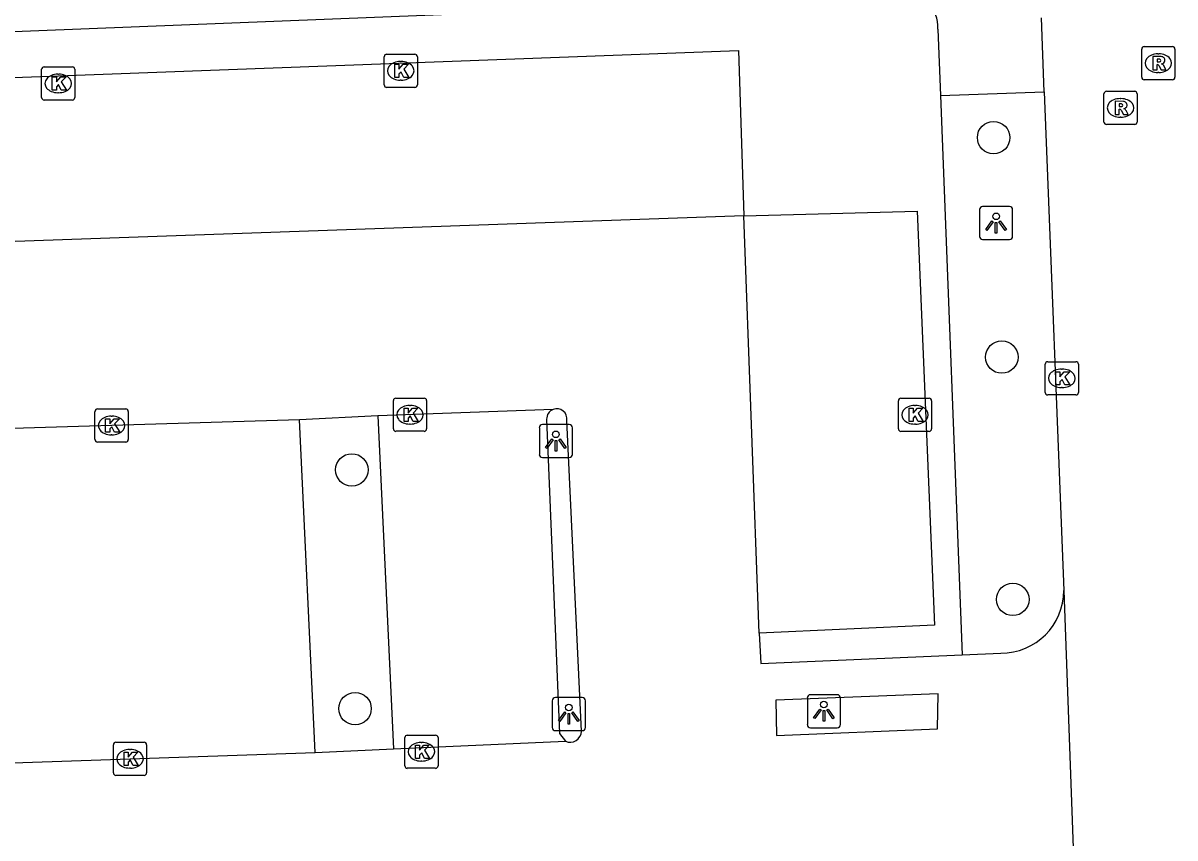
# Model space of a CAD drawing. Extents: x 160557 to 161245, y 385330 to 386505.
# Drawn here: x 160668.11 to 160702.82, y 386300.74 to 386325.32 of the extents above; entities that cross this region are included whole.
import ezdxf

# ---------------------------------------------------------------- set-up
doc = ezdxf.new("R2010")
doc.units = 0
for name, color, linetype in [('IMGEO_Boom', 7, 'Continuous'), ('IMGEO_Groenvoorziening', 7, 'Continuous'), ('IMGEO_Kolk', 7, 'Continuous'), ('IMGEO_Lichtpunt', 7, 'Continuous'), ('IMGEO_Parkeervlak_open', 7, 'Continuous'), ('IMGEO_Rijbaan_lokaal_open', 7, 'Continuous'), ('IMGEO_Rioolput', 7, 'Continuous'), ('IMGEO_Voetpad_open', 7, 'Continuous')]:
    doc.layers.add(name, color=color, linetype=linetype)

msp = doc.modelspace()

# ---------------------------------------------------------------- linework, layer by layer
at = {"layer": 'IMGEO_Boom'}
for centre in [(160697.354, 386321.861), (160697.602, 386315.242), (160678.014, 386311.84), (160697.933, 386307.934), (160678.113, 386304.641)]:
    msp.add_circle(centre, 0.489, dxfattribs=at)
at = {"layer": 'IMGEO_Groenvoorziening'}
msp.add_lwpolyline([(160650.409, 386325.628), (160650.618, 386324.382), (160695.129, 386326.155)], dxfattribs=at)
at = {"layer": 'IMGEO_Kolk'}
for p, q in [((160678.989, 386323.449), (160678.989, 386324.301)), ((160679.064, 386324.375), (160679.916, 386324.375)), ((160679.477, 386324.155), (160679.502, 386324.155)), ((160679.99, 386324.301), (160679.99, 386323.449)), ((160668.667, 386323.069), (160668.667, 386323.921)), ((160668.742, 386323.995), (160669.594, 386323.995)), ((160669.668, 386323.921), (160669.668, 386323.069)), ((160669.155, 386323.775), (160669.18, 386323.775)), ((160679.5, 386323.595), (160679.475, 386323.595)), ((160669.178, 386323.215), (160669.153, 386323.215)), ((160679.916, 386323.375), (160679.064, 386323.375)), ((160669.594, 386322.995), (160668.742, 386322.995)), ((160698.911, 386314.176), (160698.911, 386315.028)), ((160698.986, 386315.102), (160699.838, 386315.102)), ((160699.399, 386314.882), (160699.424, 386314.882)), ((160699.912, 386315.028), (160699.912, 386314.176)), ((160699.838, 386314.102), (160698.986, 386314.102)), ((160699.422, 386314.322), (160699.397, 386314.322)), ((160679.267, 386313.078), (160679.267, 386313.93)), ((160679.342, 386314.004), (160680.194, 386314.004)), ((160679.755, 386313.784), (160679.78, 386313.784)), ((160680.268, 386313.93), (160680.268, 386313.078)), ((160694.486, 386313.076), (160694.486, 386313.928)), ((160694.561, 386314.002), (160695.413, 386314.002)), ((160694.974, 386313.782), (160694.999, 386313.782)), ((160695.487, 386313.928), (160695.487, 386313.076)), ((160670.275, 386312.753), (160670.275, 386313.605)), ((160670.35, 386313.679), (160671.202, 386313.679)), ((160670.763, 386313.459), (160670.788, 386313.459)), ((160671.276, 386313.605), (160671.276, 386312.753)), ((160679.778, 386313.224), (160679.753, 386313.224)), ((160694.997, 386313.222), (160694.972, 386313.222)), ((160670.786, 386312.899), (160670.761, 386312.899)), ((160680.194, 386313.004), (160679.342, 386313.004)), ((160695.413, 386313.002), (160694.561, 386313.002)), ((160671.202, 386312.679), (160670.35, 386312.679)), ((160679.612, 386302.915), (160679.612, 386303.767)), ((160679.687, 386303.841), (160680.539, 386303.841)), ((160680.613, 386303.767), (160680.613, 386302.915)), ((160670.83, 386302.702), (160670.83, 386303.554)), ((160670.905, 386303.628), (160671.757, 386303.628)), ((160671.318, 386303.408), (160671.343, 386303.408)), ((160671.831, 386303.554), (160671.831, 386302.702)), ((160680.1, 386303.621), (160680.125, 386303.621)), ((160680.123, 386303.061), (160680.098, 386303.061)), ((160671.757, 386302.628), (160670.905, 386302.628)), ((160671.341, 386302.848), (160671.316, 386302.848)), ((160680.539, 386302.841), (160679.687, 386302.841))]:
    msp.add_line(p, q, dxfattribs=at)
for points in [[(160678.989, 386323.449), (160678.989, 386324.301)], [(160679.064, 386324.375), (160679.916, 386324.375)], [(160679.99, 386324.301), (160679.99, 386323.449)], [(160668.667, 386323.069), (160668.667, 386323.921)], [(160668.742, 386323.995), (160669.594, 386323.995)], [(160669.668, 386323.921), (160669.668, 386323.069)], [(160679.31, 386324.075), (160679.433, 386324.075), (160679.433, 386323.924), (160679.563, 386324.075), (160679.727, 386324.075), (160679.581, 386323.924), (160679.734, 386323.675), (160679.582, 386323.675), (160679.497, 386323.839), (160679.433, 386323.772), (160679.433, 386323.675), (160679.31, 386323.675), (160679.31, 386324.075)], [(160668.988, 386323.695), (160669.111, 386323.695), (160669.111, 386323.544), (160669.241, 386323.695), (160669.405, 386323.695), (160669.259, 386323.544), (160669.412, 386323.295), (160669.26, 386323.295), (160669.175, 386323.459), (160669.111, 386323.392), (160669.111, 386323.295), (160668.988, 386323.295), (160668.988, 386323.695)], [(160679.916, 386323.375), (160679.064, 386323.375)], [(160669.594, 386322.995), (160668.742, 386322.995)], [(160698.911, 386314.176), (160698.911, 386315.028)], [(160698.986, 386315.102), (160699.838, 386315.102)], [(160699.232, 386314.802), (160699.355, 386314.802), (160699.355, 386314.651), (160699.485, 386314.802), (160699.649, 386314.802), (160699.503, 386314.651), (160699.656, 386314.402), (160699.504, 386314.402), (160699.419, 386314.566), (160699.355, 386314.499), (160699.355, 386314.402), (160699.232, 386314.402), (160699.232, 386314.802)], [(160699.912, 386315.028), (160699.912, 386314.176)], [(160699.838, 386314.102), (160698.986, 386314.102)], [(160679.267, 386313.078), (160679.267, 386313.93)], [(160679.342, 386314.004), (160680.194, 386314.004)], [(160680.268, 386313.93), (160680.268, 386313.078)], [(160694.486, 386313.076), (160694.486, 386313.928)], [(160694.561, 386314.002), (160695.413, 386314.002)], [(160695.487, 386313.928), (160695.487, 386313.076)], [(160670.275, 386312.753), (160670.275, 386313.605)], [(160670.35, 386313.679), (160671.202, 386313.679)], [(160670.596, 386313.379), (160670.719, 386313.379), (160670.719, 386313.228), (160670.849, 386313.379), (160671.013, 386313.379), (160670.867, 386313.228), (160671.02, 386312.979), (160670.868, 386312.979), (160670.783, 386313.143), (160670.719, 386313.076), (160670.719, 386312.979), (160670.596, 386312.979), (160670.596, 386313.379)], [(160671.276, 386313.605), (160671.276, 386312.753)], [(160679.588, 386313.704), (160679.711, 386313.704), (160679.711, 386313.553), (160679.841, 386313.704), (160680.005, 386313.704), (160679.859, 386313.553), (160680.012, 386313.304), (160679.86, 386313.304), (160679.775, 386313.468), (160679.711, 386313.401), (160679.711, 386313.304), (160679.588, 386313.304), (160679.588, 386313.704)], [(160694.807, 386313.702), (160694.93, 386313.702), (160694.93, 386313.551), (160695.06, 386313.702), (160695.224, 386313.702), (160695.078, 386313.551), (160695.231, 386313.302), (160695.079, 386313.302), (160694.994, 386313.466), (160694.93, 386313.399), (160694.93, 386313.302), (160694.807, 386313.302), (160694.807, 386313.702)], [(160680.194, 386313.004), (160679.342, 386313.004)], [(160695.413, 386313.002), (160694.561, 386313.002)], [(160671.202, 386312.679), (160670.35, 386312.679)], [(160679.612, 386302.915), (160679.612, 386303.767)], [(160679.687, 386303.841), (160680.539, 386303.841)], [(160680.613, 386303.767), (160680.613, 386302.915)], [(160670.83, 386302.702), (160670.83, 386303.554)], [(160670.905, 386303.628), (160671.757, 386303.628)], [(160671.151, 386303.328), (160671.274, 386303.328), (160671.274, 386303.177), (160671.404, 386303.328), (160671.568, 386303.328), (160671.422, 386303.177), (160671.575, 386302.928), (160671.423, 386302.928), (160671.338, 386303.092), (160671.274, 386303.025), (160671.274, 386302.928), (160671.151, 386302.928), (160671.151, 386303.328)], [(160671.831, 386303.554), (160671.831, 386302.702)], [(160679.933, 386303.541), (160680.056, 386303.541), (160680.056, 386303.39), (160680.186, 386303.541), (160680.35, 386303.541), (160680.204, 386303.39), (160680.357, 386303.141), (160680.205, 386303.141), (160680.12, 386303.305), (160680.056, 386303.238), (160680.056, 386303.141), (160679.933, 386303.141), (160679.933, 386303.541)], [(160671.757, 386302.628), (160670.905, 386302.628)], [(160680.539, 386302.841), (160679.687, 386302.841)]]:
    msp.add_lwpolyline(points, dxfattribs=at)
for centre, start, end in [((160679.066, 386324.299), 91.552, 178.448), ((160679.066, 386324.299), 91.552, 178.448), ((160679.914, 386324.299), 1.552, 88.448), ((160679.914, 386324.299), 1.552, 88.448), ((160668.744, 386323.919), 91.552, 178.448), ((160668.744, 386323.919), 91.552, 178.448), ((160669.592, 386323.919), 1.552, 88.448), ((160669.592, 386323.919), 1.552, 88.448), ((160679.066, 386323.451), 181.552, 268.448), ((160679.066, 386323.451), 181.552, 268.448), ((160679.914, 386323.451), 271.552, 358.448), ((160679.914, 386323.451), 271.552, 358.448), ((160668.744, 386323.071), 181.552, 268.448), ((160668.744, 386323.071), 181.552, 268.448), ((160669.592, 386323.071), 271.552, 358.448), ((160669.592, 386323.071), 271.552, 358.448), ((160698.988, 386315.026), 91.552, 178.448), ((160698.988, 386315.026), 91.552, 178.448), ((160699.836, 386315.026), 1.552, 88.448), ((160699.836, 386315.026), 1.552, 88.448), ((160698.988, 386314.178), 181.552, 268.448), ((160698.988, 386314.178), 181.552, 268.448), ((160699.836, 386314.178), 271.552, 358.448), ((160699.836, 386314.178), 271.552, 358.448), ((160679.344, 386313.928), 91.552, 178.448), ((160679.344, 386313.928), 91.552, 178.448), ((160680.192, 386313.928), 1.552, 88.448), ((160680.192, 386313.928), 1.552, 88.448), ((160694.563, 386313.926), 91.552, 178.448), ((160694.563, 386313.926), 91.552, 178.448), ((160695.411, 386313.926), 1.552, 88.448), ((160695.411, 386313.926), 1.552, 88.448), ((160670.352, 386313.603), 91.552, 178.448), ((160670.352, 386313.603), 91.552, 178.448), ((160671.2, 386313.603), 1.552, 88.448), ((160671.2, 386313.603), 1.552, 88.448), ((160679.344, 386313.08), 181.552, 268.448), ((160679.344, 386313.08), 181.552, 268.448), ((160680.192, 386313.08), 271.552, 358.448), ((160680.192, 386313.08), 271.552, 358.448), ((160694.563, 386313.078), 181.552, 268.448), ((160694.563, 386313.078), 181.552, 268.448), ((160695.411, 386313.078), 271.552, 358.448), ((160695.411, 386313.078), 271.552, 358.448), ((160670.352, 386312.755), 181.552, 268.448), ((160670.352, 386312.755), 181.552, 268.448), ((160671.2, 386312.755), 271.552, 358.448), ((160671.2, 386312.755), 271.552, 358.448), ((160679.689, 386303.765), 91.552, 178.448), ((160679.689, 386303.765), 91.552, 178.448), ((160680.537, 386303.765), 1.552, 88.448), ((160680.537, 386303.765), 1.552, 88.448), ((160670.907, 386303.552), 91.552, 178.448), ((160670.907, 386303.552), 91.552, 178.448), ((160671.755, 386303.552), 1.552, 88.448), ((160671.755, 386303.552), 1.552, 88.448), ((160670.907, 386302.704), 181.552, 268.448), ((160670.907, 386302.704), 181.552, 268.448), ((160671.755, 386302.704), 271.552, 358.448), ((160671.755, 386302.704), 271.552, 358.448), ((160679.689, 386302.917), 181.552, 268.448), ((160679.689, 386302.917), 181.552, 268.448), ((160680.537, 386302.917), 271.552, 358.448), ((160680.537, 386302.917), 271.552, 358.448)]:
    msp.add_arc(centre, 0.0765, start, end, dxfattribs=at)
for centre, major_axis, ratio, start_param, end_param in [((160679.476, 386323.875), (-0.387, 0.002), 0.722429, 4.712389, 7.853982), ((160679.501, 386323.875), (-0.39, 0.002), 0.717154, 1.570796, 4.712389), ((160669.154, 386323.495), (-0.387, 0.002), 0.722429, 4.712389, 7.853982), ((160669.179, 386323.495), (-0.39, 0.002), 0.717154, 1.570796, 4.712389), ((160699.398, 386314.602), (-0.387, 0.002), 0.722429, 4.712389, 7.853982), ((160699.423, 386314.602), (-0.39, 0.002), 0.717154, 1.570796, 4.712389), ((160679.754, 386313.504), (-0.387, 0.002), 0.722429, 4.712389, 7.853982), ((160679.779, 386313.504), (-0.39, 0.002), 0.717154, 1.570796, 4.712389), ((160694.973, 386313.502), (-0.387, 0.002), 0.722429, 4.712389, 7.853982), ((160694.998, 386313.502), (-0.39, 0.002), 0.717154, 1.570796, 4.712389), ((160670.762, 386313.179), (-0.387, 0.002), 0.722429, 4.712389, 7.853982), ((160670.787, 386313.179), (-0.39, 0.002), 0.717154, 1.570796, 4.712389), ((160671.317, 386303.128), (-0.387, 0.002), 0.722429, 4.712389, 7.853982), ((160671.342, 386303.128), (-0.39, 0.002), 0.717154, 1.570796, 4.712389), ((160680.099, 386303.341), (-0.387, 0.002), 0.722429, 4.712389, 7.853982), ((160680.124, 386303.341), (-0.39, 0.002), 0.717154, 1.570796, 4.712389)]:
    msp.add_ellipse(centre, major_axis=major_axis, ratio=ratio, start_param=start_param, end_param=end_param, dxfattribs=at)
at = {"layer": 'IMGEO_Lichtpunt'}
for p, q in [((160696.931, 386319.69), (160696.931, 386318.883)), ((160696.931, 386319.69), (160696.931, 386318.883)), ((160697.833, 386319.785), (160697.025, 386319.785)), ((160697.833, 386319.785), (160697.025, 386319.785)), ((160697.927, 386318.883), (160697.927, 386319.69)), ((160697.927, 386318.883), (160697.927, 386319.69)), ((160697.025, 386318.789), (160697.833, 386318.789)), ((160697.025, 386318.789), (160697.833, 386318.789)), ((160683.666, 386313.114), (160683.666, 386312.307)), ((160683.666, 386313.114), (160683.666, 386312.307)), ((160684.568, 386313.209), (160683.76, 386313.209)), ((160684.568, 386313.209), (160683.76, 386313.209)), ((160684.662, 386312.307), (160684.662, 386313.114)), ((160684.662, 386312.307), (160684.662, 386313.114)), ((160683.76, 386312.213), (160684.568, 386312.213)), ((160683.76, 386312.213), (160684.568, 386312.213)), ((160692.644, 386305.06), (160691.836, 386305.06)), ((160692.644, 386305.06), (160691.836, 386305.06)), ((160684.056, 386304.88), (160684.056, 386304.073)), ((160684.056, 386304.88), (160684.056, 386304.073)), ((160684.958, 386304.975), (160684.15, 386304.975)), ((160684.958, 386304.975), (160684.15, 386304.975)), ((160685.052, 386304.073), (160685.052, 386304.88)), ((160685.052, 386304.073), (160685.052, 386304.88)), ((160691.742, 386304.965), (160691.742, 386304.158)), ((160691.742, 386304.965), (160691.742, 386304.158)), ((160692.738, 386304.158), (160692.738, 386304.965)), ((160692.738, 386304.158), (160692.738, 386304.965)), ((160691.836, 386304.064), (160692.644, 386304.064)), ((160691.836, 386304.064), (160692.644, 386304.064)), ((160684.15, 386303.979), (160684.958, 386303.979)), ((160684.15, 386303.979), (160684.958, 386303.979))]:
    msp.add_line(p, q, dxfattribs=at)
for points in [[(160697.305, 386319.354), (160697.344, 386319.326), (160697.156, 386319.064), (160697.118, 386319.091), (160697.305, 386319.354)], [(160697.407, 386319.306), (160697.454, 386319.306), (160697.454, 386318.984), (160697.407, 386318.984), (160697.407, 386319.306)], [(160697.517, 386319.326), (160697.555, 386319.353), (160697.742, 386319.091), (160697.703, 386319.063), (160697.517, 386319.326)], [(160684.04, 386312.778), (160684.079, 386312.75), (160683.891, 386312.488), (160683.853, 386312.515), (160684.04, 386312.778)], [(160684.142, 386312.73), (160684.189, 386312.73), (160684.189, 386312.408), (160684.142, 386312.408), (160684.142, 386312.73)], [(160684.252, 386312.75), (160684.29, 386312.777), (160684.477, 386312.515), (160684.438, 386312.487), (160684.252, 386312.75)], [(160684.43, 386304.544), (160684.469, 386304.516), (160684.281, 386304.254), (160684.243, 386304.281), (160684.43, 386304.544)], [(160684.532, 386304.496), (160684.579, 386304.496), (160684.579, 386304.174), (160684.532, 386304.174), (160684.532, 386304.496)], [(160684.642, 386304.516), (160684.68, 386304.543), (160684.867, 386304.281), (160684.828, 386304.253), (160684.642, 386304.516)], [(160692.116, 386304.629), (160692.155, 386304.601), (160691.967, 386304.339), (160691.929, 386304.366), (160692.116, 386304.629)], [(160692.218, 386304.581), (160692.265, 386304.581), (160692.265, 386304.259), (160692.218, 386304.259), (160692.218, 386304.581)], [(160692.328, 386304.601), (160692.366, 386304.628), (160692.553, 386304.366), (160692.514, 386304.338), (160692.328, 386304.601)]]:
    msp.add_lwpolyline(points, dxfattribs=at)
for centre in [(160697.43, 386319.488), (160684.165, 386312.912), (160684.555, 386304.678), (160692.241, 386304.763)]:
    msp.add_circle(centre, 0.0994, dxfattribs=at)
for centre, start, end in [((160697.025, 386319.69), 90, 180), ((160697.025, 386319.69), 90, 180), ((160697.833, 386319.69), 0, 90), ((160697.833, 386319.69), 0, 90), ((160697.025, 386318.883), 180, 270), ((160697.025, 386318.883), 180, 270), ((160697.833, 386318.883), 270, 0), ((160697.833, 386318.883), 270, 360), ((160683.76, 386313.114), 90, 180), ((160683.76, 386313.114), 90, 180), ((160684.568, 386313.114), 0, 90), ((160684.568, 386313.114), 0, 90), ((160683.76, 386312.307), 180, 270), ((160683.76, 386312.307), 180, 270), ((160684.568, 386312.307), 270, 0), ((160684.568, 386312.307), 270, 360), ((160691.836, 386304.965), 90, 180), ((160691.836, 386304.965), 90, 180), ((160692.644, 386304.965), 0, 90), ((160692.644, 386304.965), 0, 90), ((160684.15, 386304.88), 90, 180), ((160684.15, 386304.88), 90, 180), ((160684.958, 386304.88), 0, 90), ((160684.958, 386304.88), 0, 90), ((160684.15, 386304.073), 180, 270), ((160684.15, 386304.073), 180, 270), ((160684.958, 386304.073), 270, 0), ((160684.958, 386304.073), 270, 360), ((160691.836, 386304.158), 180, 270), ((160691.836, 386304.158), 180, 270), ((160692.644, 386304.158), 270, 0), ((160692.644, 386304.158), 270, 360)]:
    msp.add_arc(centre, 0.0946, start, end, dxfattribs=at)
at = {"layer": 'IMGEO_Parkeervlak_open'}
for points in [[(160651.61, 386318.155), (160651.365, 386323.062), (160689.664, 386324.49), (160689.827, 386319.505)], [(160689.827, 386319.505), (160695.056, 386319.643), (160695.576, 386307.158), (160690.288, 386306.912)], [(160689.827, 386319.505), (160651.61, 386318.155)], [(160690.288, 386306.912), (160689.827, 386319.505)], [(160678.795, 386313.467), (160676.435, 386313.355)], [(160684.087, 386313.666), (160678.795, 386313.467)], [(160678.795, 386313.467), (160679.272, 386303.431)], [(160676.435, 386313.355), (160666.444, 386313.045)], [(160676.912, 386303.318), (160676.435, 386313.355)], [(160683.885, 386313.366), (160684.27, 386303.888), (160684.455, 386303.66)], [(160684.934, 386303.957), (160684.496, 386313.334)], [(160690.288, 386306.912), (160690.345, 386306.006), (160696.405, 386306.262)], [(160695.661, 386304.031), (160695.68, 386305.087), (160690.791, 386304.896), (160690.811, 386303.826), (160695.661, 386304.031)], [(160679.272, 386303.431), (160684.455, 386303.66)], [(160666.919, 386302.978), (160676.912, 386303.318)], [(160676.912, 386303.318), (160679.272, 386303.431)]]:
    msp.add_lwpolyline(points, dxfattribs=at)
for centre, radius, start, end in [((160684.191, 386313.378), 0.306, 109.8632, 182.2294), ((160684.192, 386313.377), 0.307, 351.9426, 109.9224), ((160684.597, 386303.965), 0.337, 244.9657, 358.6356)]:
    msp.add_arc(centre, radius, start, end, dxfattribs=at)
at = {"layer": 'IMGEO_Rijbaan_lokaal_open'}
for points in [[(160698.881, 386323.241), (160698.796, 386325.472)], [(160698.881, 386323.241), (160699.471, 386308.207)], [(160699.471, 386308.207), (160699.813, 386298.771)]]:
    msp.add_lwpolyline(points, dxfattribs=at)
at = {"layer": 'IMGEO_Rioolput'}
for p, q in [((160701.819, 386323.68), (160701.819, 386324.532)), ((160701.894, 386324.606), (160702.746, 386324.606)), ((160702.82, 386324.532), (160702.82, 386323.68)), ((160702.307, 386324.386), (160702.332, 386324.386)), ((160702.33, 386323.826), (160702.305, 386323.826)), ((160702.746, 386323.606), (160701.894, 386323.606)), ((160700.68, 386322.331), (160700.68, 386323.183)), ((160700.755, 386323.257), (160701.607, 386323.257)), ((160701.681, 386323.183), (160701.681, 386322.331)), ((160701.168, 386323.037), (160701.193, 386323.037)), ((160701.191, 386322.477), (160701.166, 386322.477)), ((160701.607, 386322.257), (160700.755, 386322.257))]:
    msp.add_line(p, q, dxfattribs=at)
for points in [[(160701.819, 386323.68), (160701.819, 386324.532)], [(160701.894, 386324.606), (160702.746, 386324.606)], [(160702.82, 386324.532), (160702.82, 386323.68)], [(160702.408, 386324.304), (160702.156, 386324.306), (160702.156, 386323.906)], [(160702.334, 386324.225), (160702.28, 386324.225), (160702.28, 386324.144)], [(160702.28, 386324.144), (160702.332, 386324.144)], [(160702.156, 386323.906), (160702.28, 386323.906), (160702.28, 386324.068), (160702.291, 386324.068)], [(160702.338, 386324.039), (160702.409, 386323.906), (160702.549, 386323.906), (160702.484, 386324.032)], [(160702.746, 386323.606), (160701.894, 386323.606)], [(160700.68, 386322.331), (160700.68, 386323.183)], [(160700.755, 386323.257), (160701.607, 386323.257)], [(160701.681, 386323.183), (160701.681, 386322.331)], [(160701.269, 386322.955), (160701.017, 386322.957), (160701.017, 386322.557)], [(160701.195, 386322.876), (160701.141, 386322.876), (160701.141, 386322.795)], [(160701.141, 386322.795), (160701.193, 386322.795)], [(160701.017, 386322.557), (160701.141, 386322.557), (160701.141, 386322.719), (160701.152, 386322.719)], [(160701.199, 386322.69), (160701.27, 386322.557), (160701.41, 386322.557), (160701.345, 386322.683)], [(160701.607, 386322.257), (160700.755, 386322.257)]]:
    msp.add_lwpolyline(points, dxfattribs=at)
for centre, radius, start, end in [((160701.896, 386324.53), 0.0765, 91.552, 178.448), ((160701.896, 386324.53), 0.0765, 91.552, 178.448), ((160702.744, 386324.53), 0.0765, 1.552, 88.448), ((160702.744, 386324.53), 0.0765, 1.552, 88.448), ((160702.316, 386324.333), 0.19, 274.7715, 282.9687), ((160702.34, 386324.129), 0.0964, 77.0061, 93.1865), ((160702.354, 386324.186), 0.0378, 276.6634, 79.6772), ((160702.407, 386324.194), 0.109, 350.3612, 89.416), ((160702.405, 386324.194), 0.112, 277.5842, 350.9817), ((160702.29, 386324.015), 0.0533, 26.0293, 88.6989), ((160702.389, 386323.979), 0.108, 29.5134, 73.7905), ((160701.896, 386323.682), 0.0765, 181.552, 268.448), ((160701.896, 386323.682), 0.0765, 181.552, 268.448), ((160702.744, 386323.682), 0.0765, 271.552, 358.448), ((160702.744, 386323.682), 0.0765, 271.552, 358.448), ((160700.757, 386323.181), 0.0765, 91.552, 178.448), ((160700.757, 386323.181), 0.0765, 91.552, 178.448), ((160701.605, 386323.181), 0.0765, 1.552, 88.448), ((160701.605, 386323.181), 0.0765, 1.552, 88.448), ((160701.177, 386322.984), 0.19, 274.7715, 282.9687), ((160701.201, 386322.78), 0.0964, 77.0061, 93.1865), ((160701.215, 386322.837), 0.0378, 276.6634, 79.6772), ((160701.268, 386322.845), 0.109, 350.3612, 89.416), ((160701.266, 386322.845), 0.112, 277.5842, 350.9817), ((160701.151, 386322.666), 0.0533, 26.0293, 88.6989), ((160701.25, 386322.63), 0.108, 29.5134, 73.7905), ((160700.757, 386322.333), 0.0765, 181.552, 268.448), ((160700.757, 386322.333), 0.0765, 181.552, 268.448), ((160701.605, 386322.333), 0.0765, 271.552, 358.448), ((160701.605, 386322.333), 0.0765, 271.552, 358.448)]:
    msp.add_arc(centre, radius, start, end, dxfattribs=at)
for centre, major_axis, ratio, start_param, end_param in [((160702.306, 386324.106), (-0.387, 0.002), 0.722429, 4.712389, 7.853982), ((160702.331, 386324.106), (-0.39, 0.002), 0.717154, 1.570796, 4.712389), ((160701.167, 386322.757), (-0.387, 0.002), 0.722429, 4.712389, 7.853982), ((160701.192, 386322.757), (-0.39, 0.002), 0.717154, 1.570796, 4.712389)]:
    msp.add_ellipse(centre, major_axis=major_axis, ratio=ratio, start_param=start_param, end_param=end_param, dxfattribs=at)
at = {"layer": 'IMGEO_Voetpad_open'}
for points in [[(160695.679, 386325.134), (160695.756, 386323.128)], [(160695.756, 386323.128), (160698.881, 386323.241)], [(160695.756, 386323.128), (160696.405, 386306.262)], [(160696.405, 386306.262), (160697.575, 386306.311)]]:
    msp.add_lwpolyline(points, dxfattribs=at)
for centre, radius, start, end in [((160694.581, 386325.178), 1.099, 357.7163, 44.5471), ((160697.574, 386308.208), 1.897, 270.018, 359.982)]:
    msp.add_arc(centre, radius, start, end, dxfattribs=at)

doc.saveas('drawing.dxf')
